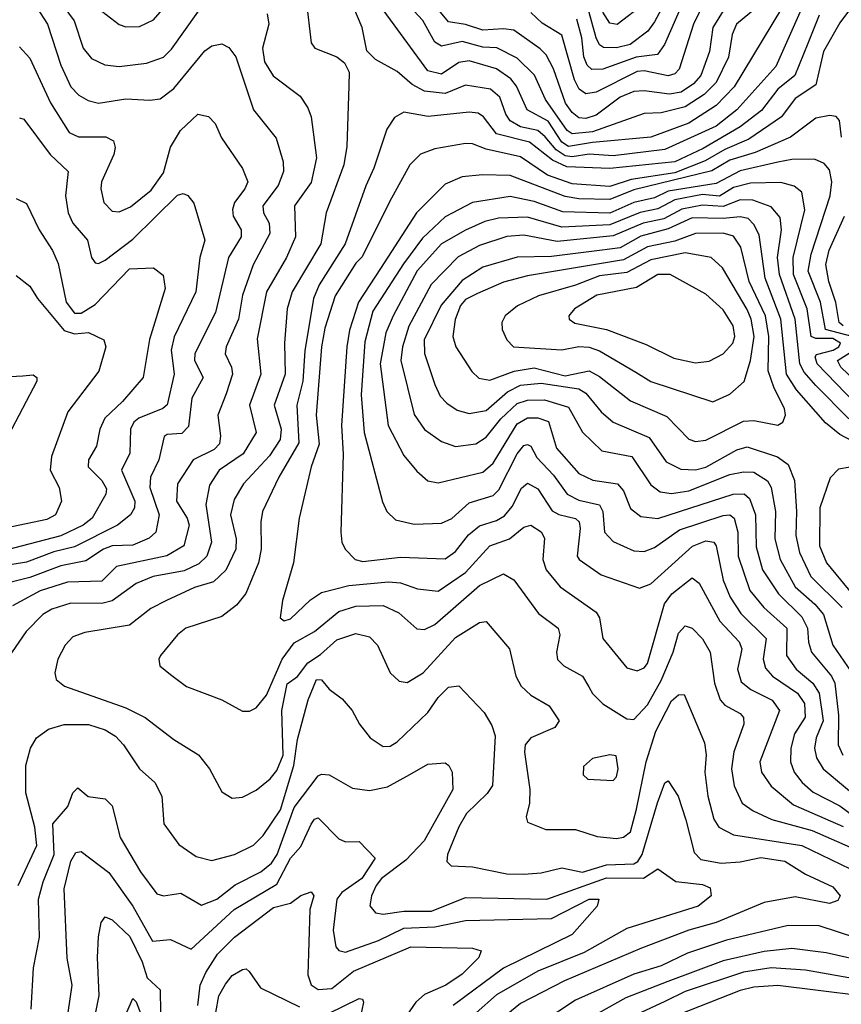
# Model space of a CAD drawing. Extents: x 1308313 to 1441400, y 959662 to 1036319.
# Tile 262 of 656: x 1341636 to 1344030, y 998069 to 1000938. Entities that reach past the tile are written whole.
import ezdxf

# ---------------------------------------------------------------- set-up
doc = ezdxf.new("R2010")
doc.units = 0

msp = doc.modelspace()

# ---------------------------------------------------------------- linework, layer by layer
at = {"layer": '0CON10XD'}
for points in [[(1341875, 1000962.2), (1341925, 1000923.8), (1341945, 1000916.9), (1341985, 1000918), (1342025, 1000937.5), (1342125, 1001052.7)], [(1343911.7, 1001065), (1343717.6, 1000742.4), (1343665, 1000688.1), (1343585, 1000636.5), (1343474.4, 1000595), (1343305, 1000580.1), (1343235, 1000567.9), (1343215, 1000580.9), (1343175, 1000641.7), (1343114, 1000675), (1343083.6, 1000743.6), (1343066.4, 1000765), (1343025, 1000794.2), (1342945, 1000817.7), (1342915, 1000813.1), (1342865, 1000779.3), (1342825, 1000788.9), (1342687.2, 1000977.2)], [(1343685, 1000963.9), (1343655.7, 1000915), (1343645.8, 1000845), (1343620.7, 1000775), (1343599.3, 1000750.7), (1343563.3, 1000726.7), (1343528.9, 1000721.1), (1343455, 1000730.7), (1343425, 1000728.2), (1343385, 1000711.7), (1343315, 1000659.6), (1343285, 1000649.7), (1343265, 1000652.2), (1343245, 1000667.2), (1343225.6, 1000695), (1343191.2, 1000795), (1343170, 1000835), (1343152.6, 1000852.6), (1343075, 1000906.8), (1343045, 1000911.4), (1342985, 1000907.4), (1342935, 1000923.9), (1342885, 1000931.4), (1342807.8, 1001025)], [(1343538.5, 1001031.5), (1343485, 1000931.4), (1343465.6, 1000904.4), (1343414.1, 1000865.9), (1343375, 1000856), (1343336.3, 1000856.3), (1343324.9, 1000864.9), (1343315.4, 1000885), (1343281.9, 1001005)], [(1341660.7, 1001010.7), (1341716.1, 1000925), (1341755.6, 1000805), (1341785, 1000742.5), (1341808.1, 1000718.1), (1341835, 1000702.4), (1341865, 1000694.1), (1341945, 1000706.8), (1342015, 1000702.8), (1342045, 1000707.6), (1342085, 1000736.8), (1342175, 1000846.8), (1342195, 1000861.5), (1342225, 1000867.8), (1342245, 1000856.7), (1342265, 1000829.5), (1342316.9, 1000675), (1342382.4, 1000592.4), (1342403.4, 1000523.4), (1342404.3, 1000495), (1342388.9, 1000455), (1342343.8, 1000395), (1342346.1, 1000375), (1342362.9, 1000345), (1342364, 1000315), (1342316.3, 1000223.7), (1342284.6, 1000135.4), (1342273.4, 1000065), (1342237.3, 999985), (1342234.4, 999964.4), (1342252.9, 999925), (1342255.7, 999905), (1342237.3, 999847.3)], [(1341731, 1001021), (1341794.1, 1000934.1), (1341820, 1000855), (1341845, 1000824.6), (1341883.8, 1000806.2), (1341925, 1000801.6), (1342005, 1000810.8), (1342055, 1000828.4), (1342077.8, 1000852.2), (1342195, 1001017.9)], [(1342470.7, 1000995), (1342485, 1000870), (1342496, 1000855), (1342559.8, 1000829.8), (1342582, 1000812), (1342595.6, 1000785), (1342594.6, 1000744.6), (1342588.7, 1000568.7), (1342580, 1000515), (1342528.4, 1000375), (1342513.2, 1000285), (1342429.3, 1000145), (1342414.8, 1000095), (1342407.2, 999995), (1342409, 999905), (1342377.4, 999815), (1342397.5, 999745), (1342394.8, 999715), (1342363, 999667), (1342287.5, 999585), (1342260.5, 999539.5), (1342249.3, 999495), (1342266.5, 999425), (1342265.5, 999395), (1342236.6, 999333.4), (1342200, 999300), (1342145, 999283.5), (1342063.3, 999245), (1342017.4, 999222.6), (1341955, 999173.8), (1341825, 999151.9), (1341790.2, 999139.8), (1341768.5, 999115), (1341746.9, 999075), (1341738.2, 999035), (1341741.4, 999015), (1341766.1, 998996.1), (1341945, 998932.5), (1342001.5, 998905), (1342085, 998840.8), (1342156.2, 998796.2), (1342188.2, 998755), (1342225, 998688), (1342255, 998670), (1342285, 998672.2), (1342325, 998692.9), (1342365, 998725.4), (1342385, 998750.4), (1342403.2, 998795), (1342399, 998925), (1342415, 999002.5), (1342445, 999024), (1342475, 999064), (1342512.1, 999087.9), (1342559.6, 999130.4), (1342615, 999149.2), (1342655, 999139.3), (1342678.5, 999115), (1342715, 999034.4), (1342740.8, 999010.8), (1342765, 999006.2), (1342810.9, 999035), (1342905, 999137.9), (1342975, 999181.2), (1342995, 999184.4), (1343062.5, 999105), (1343080.8, 999025), (1343096.3, 998996.3), (1343125, 998969.3), (1343178.8, 998938.8), (1343207.3, 998895), (1343194.7, 998875.3), (1343125, 998845.7), (1343108.8, 998825), (1343106, 998804), (1343121.8, 998695), (1343121.1, 998655), (1343111.4, 998615), (1343115, 998600), (1343168.2, 998578.2), (1343255, 998578), (1343318, 998558), (1343375, 998551.8), (1343395, 998555.8), (1343415, 998571.8), (1343432.7, 998637.3), (1343461.1, 998775), (1343489.2, 998865), (1343535, 998953.4), (1343555, 998970.3), (1343571.5, 998971.5), (1343630.8, 998830.8), (1343635.7, 998795.7), (1343631.7, 998745), (1343641, 998675), (1343658.1, 998608.1), (1343672.3, 998585), (1343715, 998562.9), (1343915, 998531.5), (1344055, 998463.8)], [(1343920.4, 1000985), (1343839, 1000801), (1343725.5, 1000675), (1343665, 1000627.4), (1343515, 1000559.1), (1343365, 1000540.8), (1343295, 1000545.8), (1343245, 1000537.7), (1343225, 1000540.9), (1343198.5, 1000558.5), (1343166.9, 1000596.9), (1343145.1, 1000615.1), (1343095, 1000626), (1343065, 1000643), (1343052, 1000662), (1343035, 1000711.6), (1343007.1, 1000735), (1342935, 1000747), (1342875, 1000722.5), (1342815, 1000729.6), (1342779.1, 1000749.1), (1342735, 1000786.9), (1342672.2, 1000822.2), (1342646.6, 1000846.6), (1342633.4, 1000915), (1342595.5, 1001005.5)], [(1343779.8, 1000970.2), (1343724.4, 1000925), (1343711.3, 1000895), (1343701.1, 1000828.9), (1343665.4, 1000755), (1343630.4, 1000719.6), (1343575, 1000683.4), (1343505, 1000666.7), (1343455, 1000664.4), (1343305, 1000611.4), (1343245, 1000604.7), (1343230.9, 1000615), (1343167.7, 1000705), (1343135.8, 1000775.8), (1343085, 1000825.5), (1343026.1, 1000856.1), (1342985, 1000857.9), (1342925, 1000873.8), (1342865, 1000860.7), (1342845, 1000871.8), (1342810.6, 1000935), (1342746.1, 1001005)], [(1344065, 1000982.3), (1344025, 1000928.8), (1343977.6, 1000845), (1343955, 1000747.7), (1343895, 1000708.1), (1343855.7, 1000654.3), (1343760.1, 1000589.9), (1343690, 1000560), (1343633.1, 1000526.9), (1343545, 1000491.7), (1343417.6, 1000472.4), (1343355, 1000451.9), (1343245, 1000459.5), (1343173.7, 1000485), (1343095, 1000538.2), (1342995, 1000560.8), (1342955, 1000576.2), (1342935, 1000576.7), (1342845, 1000561.4), (1342803.8, 1000546.2), (1342772.2, 1000515), (1342712.9, 1000407.1), (1342633.1, 1000246.9), (1342615, 1000228.1), (1342555, 1000132.9), (1342525, 1000039.1), (1342514.5, 999985), (1342499.3, 999785), (1342508.6, 999701.4), (1342485.2, 999635), (1342449.4, 999485), (1342433.4, 999355), (1342400.9, 999245), (1342394.3, 999195), (1342405.8, 999185.8), (1342425, 999191.8), (1342482.6, 999247.4), (1342515, 999268.8), (1342595, 999289), (1342710.5, 999299.5), (1342745, 999297), (1342795, 999279), (1342855, 999272.2), (1342935, 999327.2), (1343005.7, 999404.3), (1343062.7, 999425), (1343105, 999459.1), (1343125, 999464.7), (1343155, 999445.3), (1343165, 999427.5), (1343159.8, 999365), (1343169.3, 999335), (1343210, 999285), (1343315, 999211.8), (1343324.8, 999194.8), (1343334.8, 999134.8), (1343405, 999049.1), (1343435, 999040.9), (1343455, 999049.5), (1343465, 999062.2), (1343514, 999236), (1343536.1, 999265), (1343595, 999311.2), (1343615, 999296.2), (1343675.3, 999185.3), (1343731.6, 999125), (1343739.6, 999105), (1343736.3, 999085), (1343726.7, 999045), (1343738.2, 999008.2), (1343766.2, 998986.2), (1343827.9, 998955), (1343849.5, 998925), (1343792.6, 998775), (1343796.8, 998745), (1343824.9, 998704.9), (1343890.1, 998650.1), (1344035, 998586.7)], [(1343566.7, 1000985), (1343514.3, 1000865.7), (1343493.9, 1000836.1), (1343431.7, 1000828.3), (1343335, 1000793.8), (1343302.2, 1000792.2), (1343289.3, 1000805), (1343279.2, 1000829.2), (1343273.3, 1000885), (1343258.8, 1000938.8)], [(1343455, 1000983.9), (1343376.2, 1000923.8), (1343355, 1000927.7), (1343335, 1000960)], [(1342356.8, 1000955), (1342361.6, 1000925), (1342343.2, 1000855), (1342348.6, 1000815), (1342374.4, 1000774.4), (1342452.7, 1000715), (1342475, 1000680.6), (1342485.2, 1000655), (1342500.4, 1000535), (1342485, 1000463.8), (1342436.1, 1000395), (1342438.8, 1000305), (1342412.5, 1000245), (1342354.8, 1000145), (1342327.6, 1000007.6), (1342338.3, 999905), (1342305.6, 999815), (1342324.7, 999735), (1342287.1, 999672.9), (1342216.3, 999625), (1342188.6, 999581.4), (1342178.3, 999525), (1342194.5, 999415.5), (1342180.4, 999375), (1342157.6, 999352.4), (1342115, 999332.2), (1342024.6, 999315.4), (1341974.9, 999295.1), (1341905, 999244.1), (1341875, 999237.1), (1341785, 999238), (1341729.5, 999220.5), (1341702.5, 999205), (1341654.7, 999155), (1341592.1, 999065)], [(1343965, 1000951.2), (1343931.7, 1000868.3), (1343894.5, 1000775.5), (1343844.5, 1000735), (1343796.7, 1000673.3), (1343734.8, 1000625.2), (1343627.5, 1000562.5), (1343545, 1000523.4), (1343355, 1000504.5), (1343229.5, 1000509.5), (1343188.2, 1000528.2), (1343120.7, 1000580.7), (1343025.1, 1000605.1), (1342986.8, 1000655), (1342971.4, 1000665), (1342945, 1000668.3), (1342826, 1000656), (1342755, 1000668.2), (1342727.4, 1000652.6), (1342705, 1000618.6), (1342667.9, 1000505), (1342644, 1000454), (1342584.1, 1000285), (1342507.8, 1000165), (1342491.6, 1000125), (1342466.7, 999973.3), (1342460.1, 999885), (1342443, 999815), (1342448.5, 999705), (1342390.6, 999605), (1342343.2, 999505), (1342338.1, 999475), (1342339.6, 999395), (1342330.9, 999355), (1342294.1, 999265.9), (1342267.7, 999232.3), (1342225, 999198.7), (1342120, 999165), (1342095.5, 999145), (1342045.8, 999085), (1342040.8, 999075), (1342044.2, 999055), (1342075, 999030), (1342122, 998995), (1342225, 998955.6), (1342285, 998922.9), (1342305, 998922.9), (1342325, 998932.9), (1342355, 998969.6), (1342400.1, 999075), (1342435, 999121.7), (1342495, 999154.8), (1342565, 999213.7), (1342615, 999229.1), (1342695, 999231.1), (1342740, 999210), (1342793.1, 999163.1), (1342815, 999161.2), (1342845, 999175.3), (1342975, 999288.8), (1343045, 999322.7), (1343075, 999305.5), (1343147.2, 999207.2), (1343204.5, 999165), (1343209.3, 999145), (1343200, 999095), (1343203.1, 999073.1), (1343220.6, 999055), (1343275, 999025.4), (1343294.3, 998994.3), (1343305, 998974.5), (1343334.4, 998944.4), (1343405, 998900.5), (1343425, 998898.9), (1343465, 998941.6), (1343505, 999012.5), (1343539.4, 999095), (1343555, 999150), (1343575, 999171.8), (1343595, 999164.6), (1343625, 999133.8), (1343647.5, 999095), (1343660, 999005), (1343676.3, 998956.3), (1343690.2, 998940.2), (1343735, 998915.9), (1343744.2, 998904.2), (1343745.3, 998885), (1343716.4, 998805), (1343709.4, 998755), (1343717.8, 998705), (1343741.1, 998655), (1343772.9, 998632.9), (1343827.5, 998607.5), (1343945, 998574.9), (1344055, 998526.8)], [(1343618.8, 1000965), (1343598.8, 1000925), (1343556.8, 1000793.2), (1343545, 1000779.8), (1343525, 1000774.2), (1343455, 1000788.5), (1343435, 1000787.1), (1343315, 1000726.2), (1343285, 1000721.7), (1343265.8, 1000735.8), (1343252.4, 1000762.4), (1343215, 1000892.4), (1343157.9, 1000927.9), (1343125, 1000958.8)], [(1341635, 1000858.2), (1341665, 1000825.4), (1341725.4, 1000695.4), (1341779.5, 1000609.5), (1341806.4, 1000596.4), (1341886.2, 1000596.2), (1341908.5, 1000585), (1341913.9, 1000565), (1341910.3, 1000545), (1341874.2, 1000465), (1341871.6, 1000445), (1341880.8, 1000405), (1341905, 1000380), (1341925, 1000377.6), (1341958, 1000392), (1342019, 1000441), (1342055, 1000491.5), (1342075, 1000566.7), (1342104.1, 1000615), (1342155, 1000662.7), (1342185.2, 1000655.2), (1342205, 1000635.6), (1342223.9, 1000593.9), (1342284.3, 1000504.3), (1342300, 1000465), (1342291.9, 1000445), (1342261.2, 1000405), (1342255.6, 1000385), (1342257.8, 1000365), (1342281.1, 1000325), (1342281.3, 1000305), (1342244.1, 1000245), (1342206.3, 1000085), (1342146, 999965), (1342145.2, 999945), (1342170.5, 999895), (1342137.2, 999835), (1342127.2, 999752.8), (1342108.4, 999731.6), (1342065, 999729.5), (1342056.9, 999723.1), (1342041.4, 999655), (1342016.5, 999605), (1342015.2, 999575), (1342042.1, 999495), (1342031.9, 999445), (1342013.2, 999426.8), (1341965, 999406.6), (1341905, 999404.9), (1341880.2, 999395), (1341828.5, 999361.5), (1341755, 999346.6), (1341665, 999312.3), (1341575, 999290)], [(1341635, 1000652.1), (1341647.9, 1000647.9), (1341724.5, 1000544.5), (1341776.5, 1000495), (1341768.8, 1000425), (1341776.5, 1000375), (1341790.3, 1000345), (1341833.1, 1000295), (1341844.7, 1000244.7), (1341855, 1000229.4), (1341865, 1000227.3), (1341885, 1000237.2), (1341965, 1000297.8), (1342095, 1000426.7), (1342111.7, 1000431.7), (1342125, 1000425.8), (1342142.8, 1000402.8), (1342175.4, 1000295), (1342160.7, 1000245), (1342148.5, 1000145), (1342086.1, 1000013.9), (1342077.3, 999975), (1342080.5, 999945), (1342085.9, 999905), (1342065, 999815.4), (1342052.5, 999805), (1341982.8, 999777.2), (1341968.3, 999765), (1341958.7, 999745), (1341956.2, 999675), (1341932.3, 999625), (1341970.8, 999535), (1341970, 999515), (1341958.8, 999495), (1341920.4, 999465), (1341795, 999401.7), (1341735, 999386.8), (1341655, 999356.8), (1341535, 999338.1)], [(1344029.8, 1000595), (1344024.1, 1000644.1), (1344015, 1000655.7), (1343995, 1000658.2), (1343955, 1000650.4), (1343881.8, 1000595), (1343778.9, 1000551.1), (1343705, 1000528.4), (1343652.8, 1000497.2), (1343425, 1000441.7), (1343355, 1000413.8), (1343265, 1000415.3), (1343225, 1000422.3), (1343065, 1000483.6), (1342984.4, 1000485.6), (1342925, 1000479.8), (1342875, 1000458.6), (1342792.2, 1000375), (1342687.1, 1000212.9), (1342622.6, 1000115), (1342597, 1000033), (1342589.2, 999985), (1342573.3, 999755), (1342578.5, 999671.5), (1342570.9, 999445), (1342573.8, 999415), (1342583.8, 999395), (1342613.5, 999365), (1342635, 999358.8), (1342745, 999371.7), (1342875, 999367), (1342905, 999388.4), (1342943.1, 999436.9), (1342975, 999463.5), (1343025, 999478.1), (1343048.2, 999491.8), (1343070.2, 999519.8), (1343097.3, 999572.7), (1343115, 999587.7), (1343145, 999571.1), (1343187.1, 999507.1), (1343206.4, 999496.4), (1343255, 999484.3), (1343265.7, 999475), (1343269, 999455), (1343260, 999375), (1343265.4, 999365), (1343329.9, 999319.9), (1343441.1, 999281.1), (1343475, 999294.3), (1343596.4, 999403.6), (1343635, 999419.2), (1343658.4, 999415), (1343665.2, 999405), (1343685.8, 999305), (1343705.9, 999255), (1343737.1, 999207.1), (1343810.2, 999135), (1343801.5, 999075), (1343808.7, 999048.7), (1343829.5, 999025), (1343902, 998975), (1343922, 998945), (1343924.4, 998905.6), (1343893, 998857), (1343882.1, 998815), (1343881.6, 998775), (1343892.6, 998745), (1343915.2, 998715), (1343947.4, 998687.4), (1344025, 998646.9), (1344085, 998603.9)], [(1344061.2, 1000015), (1343983.5, 1000035), (1343968.9, 1000115), (1343932.7, 1000205), (1343941.6, 1000255), (1343997.6, 1000425), (1344002.4, 1000465), (1343995, 1000500), (1343979.2, 1000519.2), (1343951.1, 1000531.1), (1343885, 1000530.3), (1343845, 1000523.1), (1343735, 1000497.8), (1343665, 1000460.7), (1343525, 1000438.6), (1343485, 1000418.6), (1343425, 1000405.5), (1343355, 1000373.9), (1343218, 1000378), (1343135, 1000408.4), (1343065, 1000422.7), (1342954.6, 1000405.4), (1342875, 1000363.3), (1342809.1, 1000300.9), (1342753.7, 1000226.3), (1342665, 1000088.2), (1342640.9, 999999.1), (1342630.8, 999845), (1342639.1, 999735), (1342692.6, 999532.6), (1342705, 999504.3), (1342730.9, 999480.9), (1342785, 999467.5), (1342865, 999470.8), (1342895, 999484.2), (1342945, 999530.5), (1343015, 999551.3), (1343032.1, 999567.9), (1343085, 999672.6), (1343105, 999696.9), (1343115, 999700.3), (1343125, 999695.4), (1343142.4, 999662.4), (1343190.9, 999610.9), (1343231.1, 999555), (1343265, 999538.2), (1343325, 999524.2), (1343335.2, 999505), (1343340, 999445), (1343365, 999417.1), (1343425, 999390.2), (1343455, 999388.4), (1343485, 999399.8), (1343558.5, 999451.5)], [(1344070.4, 999820.4), (1343959.2, 999935), (1343953, 999955), (1343957.7, 999962.3), (1344005.5, 999975), (1344022.4, 999985), (1344027.3, 999995), (1344005, 1000008.8), (1343955, 1000008.6), (1343941.9, 1000015), (1343930.2, 1000095), (1343890.5, 1000195), (1343889.8, 1000245), (1343923.8, 1000383.8), (1343914.8, 1000434.8), (1343892.3, 1000452.3), (1343853.4, 1000463.4), (1343765, 1000461.2), (1343715, 1000448.9), (1343675, 1000423.7), (1343625, 1000428), (1343545, 1000413.1), (1343495, 1000386.3), (1343443.6, 1000376.4), (1343355, 1000339.6), (1343215, 1000333.4), (1343115, 1000362.8), (1343030.7, 1000359.3), (1342990.7, 1000349.3), (1342935, 1000324.8), (1342865, 1000284.8), (1342794, 1000206), (1342723.9, 1000075), (1342702.6, 1000025), (1342685.9, 999935), (1342709, 999755), (1342755, 999668.2), (1342792.3, 999622.3), (1342825, 999594.6), (1342855, 999588), (1342985, 999619.5), (1343015, 999645.8), (1343085, 999759.8), (1343115, 999777.5), (1343145, 999778), (1343176.8, 999766.8), (1343199.7, 999689.7), (1343265, 999615.8), (1343306, 999596), (1343377.7, 999585), (1343395.1, 999565.1), (1343415, 999513.6), (1343445, 999490.3), (1343495, 999484.8), (1343714.9, 999555.1), (1343746.6, 999556.6), (1343762.4, 999542.4), (1343779.6, 999495), (1343781.7, 999401.7), (1343800.2, 999335), (1343846.7, 999265), (1343915, 999198), (1343931.2, 999165), (1343933.7, 999123.7), (1343942.8, 999095), (1344001.5, 999025), (1344011.2, 999005), (1344021.6, 998911.6), (1344020.5, 998825), (1344034.4, 998795)], [(1341625, 1000416.9), (1341655, 1000402.5), (1341692.4, 1000325), (1341731.4, 1000265), (1341747.4, 1000227.4), (1341770.6, 1000115), (1341795, 1000082.5), (1341815, 1000082.4), (1341855, 1000108), (1341955, 1000212), (1342025, 1000214.5), (1342053.8, 1000193.8), (1342059.4, 1000155), (1342013.6, 1000006.4), (1341995.3, 999895), (1341935.4, 999825), (1341883.6, 999776.4), (1341869.3, 999745), (1341859.8, 999695), (1341835.7, 999655), (1341835.2, 999635), (1341874.4, 999595), (1341888.7, 999571.3), (1341886.9, 999555), (1341847, 999485), (1341820.3, 999465), (1341755, 999434.2), (1341595, 999392.6)], [(1344051.3, 999775), (1343955, 999872.1), (1343920.9, 999910.9), (1343908.7, 999935), (1343894.9, 1000065), (1343849.8, 1000195), (1343843.2, 1000245), (1343855.5, 1000325), (1343851.7, 1000361.7), (1343825, 1000392), (1343772.2, 1000412.2), (1343735, 1000413.1), (1343685, 1000393), (1343625, 1000397.5), (1343565, 1000386), (1343512.2, 1000357.8), (1343451.8, 1000345), (1343365, 1000308.3), (1343201.3, 1000291.3), (1343105, 1000310.3), (1343055, 1000306.1), (1342975, 1000279.7), (1342913.4, 1000246.6), (1342834.3, 1000165.7), (1342769.1, 1000045), (1342751, 999985), (1342746.2, 999945), (1342785, 999787.5), (1342815, 999744), (1342865, 999708.4), (1342905, 999693.8), (1342965, 999701.7), (1342995, 999721.4), (1343037.8, 999775), (1343085, 999819), (1343115, 999829.2), (1343165, 999830.1), (1343235, 999808.8), (1343275.5, 999735.5), (1343331.8, 999681.8), (1343419.1, 999665), (1343475, 999582.8), (1343502.1, 999562.1), (1343535, 999557.4), (1343585, 999565.1), (1343705, 999612.1), (1343745, 999620.2), (1343775, 999619.5), (1343814.6, 999594.6), (1343824.8, 999575), (1343837.5, 999505), (1343836.1, 999425), (1343851.9, 999365), (1343894.8, 999285), (1343952.8, 999235), (1343977.8, 999205), (1344004.5, 999115), (1344057.9, 999037.9)], [(1344035.5, 1000045.5), (1344023, 1000055), (1344013.9, 1000113.9), (1343993.6, 1000175), (1343984.9, 1000224.9), (1343994, 1000266), (1344039, 1000365)], [(1344095, 999692), (1344025, 999728.8), (1343983.6, 999763.6), (1343898.8, 999858.8), (1343870.3, 999905), (1343853.4, 1000065), (1343808.2, 1000185), (1343790.6, 1000310.6), (1343775, 1000341.3), (1343758.3, 1000358.3), (1343735, 1000363.6), (1343685, 1000358), (1343595, 1000360.3), (1343525, 1000328.2), (1343445, 1000307.4), (1343385, 1000273.3), (1343325, 1000265.5), (1343185, 1000248.1), (1343085, 1000245.8), (1342985, 1000216.2), (1342925, 1000178.3), (1342864.1, 1000105.9), (1342813.9, 1000005), (1342815.2, 999965.2), (1342845, 999874.4), (1342861.1, 999841.1), (1342880.2, 999820.2), (1342910.3, 999800.3), (1342945, 999790), (1342995, 999799), (1343056.8, 999853.2), (1343095, 999873), (1343155, 999878.4), (1343265, 999862.4), (1343285, 999849.8), (1343329.8, 999795), (1343365, 999765.2), (1343470, 999720), (1343519.7, 999649.7), (1343561.8, 999628.2), (1343605, 999626.1), (1343635, 999633.6), (1343725.4, 999684.6), (1343755, 999692.8), (1343843.9, 999663.9), (1343875, 999642), (1343892.9, 999595), (1343899.4, 999505), (1343897.1, 999435), (1343907.7, 999385), (1343941.2, 999315), (1344031.8, 999225)], [(1343605, 999708.4), (1343635, 999712.7), (1343745, 999767.8), (1343775, 999769.8), (1343845, 999756.4), (1343858.9, 999765), (1343866.9, 999785), (1343864, 999805), (1343833.7, 999863.7), (1343816.9, 999915), (1343818.4, 1000015), (1343808.6, 1000075), (1343761.4, 1000175), (1343736.5, 1000275), (1343715, 1000306.6), (1343685, 1000316), (1343604.3, 1000315), (1343545, 1000292.6), (1343465, 1000275.5), (1343395, 1000238.2), (1343115, 1000191.3), (1343045, 1000172.5), (1342969.9, 1000140.1), (1342935, 1000122.4), (1342919.6, 1000105), (1342904, 1000064), (1342897.7, 1000015), (1342906.6, 999985), (1342952.8, 999912.8), (1342973.5, 999893.5), (1343005, 999887.6), (1343076, 999914), (1343135, 999923.3), (1343225, 999899.8), (1343295, 999914.2), (1343325, 999898.3), (1343415, 999827), (1343521.5, 999781.5), (1343585.2, 999715.2), (1343605, 999708.4)], [(1343655, 999824.7), (1343705, 999846.9), (1343746.6, 999883.4), (1343765.3, 999944.7), (1343775.6, 1000015), (1343766.7, 1000065), (1343755, 1000093.8), (1343683.7, 1000215), (1343650, 1000245), (1343575, 1000258.1), (1343475, 1000238.4), (1343405, 1000201), (1343325, 1000191.6), (1343255, 1000164.3), (1343147.1, 1000132.9), (1343086.1, 1000103.9), (1343050.5, 1000075), (1343040.9, 1000055), (1343041.2, 1000035), (1343054.5, 1000005), (1343074.8, 999984.8), (1343215, 999976.2), (1343264.8, 999985.2), (1343295, 999983.7), (1343325, 999972.8), (1343430.8, 999910.8), (1343475, 999883.5), (1343655, 999824.7)], [(1341625, 1000192.5), (1341665, 1000161.1), (1341687.6, 1000125), (1341765, 1000031.7), (1341795, 1000022), (1341836, 1000026), (1341881.1, 1000005), (1341886.7, 999985), (1341866, 999914), (1341775.9, 999795), (1341728.2, 999665), (1341724.8, 999625), (1341750.4, 999575), (1341756.9, 999535), (1341739.6, 999495), (1341715, 999481.2), (1341515, 999439.8)], [(1343605, 999937.7), (1343645, 999942.9), (1343685, 999964), (1343713.5, 999995), (1343719.8, 1000015), (1343714.6, 1000045.4), (1343685, 1000092.2), (1343635, 1000138.1), (1343531.4, 1000195), (1343495, 1000195.2), (1343432.4, 1000157.6), (1343317.3, 1000135), (1343251.8, 1000095), (1343235.5, 1000075), (1343236.9, 1000065), (1343253.2, 1000053.2), (1343345.2, 1000035.2), (1343461.2, 999991.2), (1343541.2, 999951.2), (1343605, 999937.7)], [(1344112.7, 999845), (1344028.7, 999925), (1344018.8, 999945), (1344081.2, 999985)], [(1341516.5, 999893.5), (1341645, 999900.2), (1341675, 999903.1), (1341685.7, 999895), (1341685.6, 999885), (1341601.8, 999725)], [(1342237.3, 999847.3), (1342212.5, 999785), (1342221.1, 999725), (1342218.1, 999701.9), (1342201.8, 999685), (1342141.2, 999655), (1342095.2, 999585), (1342092.2, 999535), (1342123.6, 999485), (1342128.9, 999465), (1342114.1, 999405), (1342064.1, 999375.9), (1341917.3, 999345), (1341875, 999302.1), (1341775, 999298.6), (1341695, 999273.5), (1341615, 999229.8)], [(1344055, 999633.7), (1344021.6, 999628.4), (1343997.3, 999602.7), (1343966.6, 999515), (1343966.2, 999405), (1343986, 999355), (1344076.3, 999245)], [(1343558.5, 999451.5), (1343685, 999493.6), (1343705, 999494.8), (1343717.4, 999485), (1343728.3, 999445), (1343729.3, 999375), (1343763.4, 999275), (1343804, 999225), (1343871.2, 999165), (1343870, 999085), (1343897.6, 999045), (1343946.3, 999005), (1343965.4, 998975), (1343976.7, 998895), (1343956.1, 998845), (1343951.8, 998815), (1343957.5, 998787.5), (1343976.4, 998755), (1344106.7, 998646.7)], [(1341631.5, 998415), (1341685, 998532), (1341679.3, 998585), (1341653.1, 998685), (1341653.1, 998765), (1341667.1, 998815), (1341684.7, 998845.3), (1341719.5, 998870.5), (1341765, 998883.8), (1341835.7, 998884.3), (1341885, 998868.7), (1341915, 998850), (1341938.4, 998825), (1341984.6, 998755), (1342029.4, 998715), (1342049.6, 998675), (1342055.6, 998595), (1342099.5, 998535), (1342149.4, 998499.4), (1342195, 998487.5), (1342261.4, 998505), (1342317.1, 998532.9), (1342345, 998561.1), (1342395, 998635.8), (1342434.4, 998765), (1342445, 998840), (1342476, 998956), (1342500.8, 999015), (1342515, 999014.2), (1342537.6, 998987.6), (1342575, 998959.4), (1342604.5, 998925), (1342625.6, 998885), (1342656.7, 998845), (1342695, 998820), (1342715, 998821.5), (1342735, 998834), (1342825, 998919.2), (1342855, 998963.3), (1342885, 998992.9), (1342915, 998997.1), (1342988.8, 998918.8), (1343011.7, 998881.7), (1343021.3, 998851.3), (1343013.2, 998706.8), (1342997.3, 998682.7), (1342937.1, 998625), (1342915, 998586.4), (1342882.3, 998505), (1342880, 998485), (1342892.3, 998472.3), (1342955, 998469.8), (1343055, 998448.7), (1343105, 998447.8), (1343155, 998451.8), (1343215, 998467), (1343275, 998454.2), (1343345, 998474.9), (1343425, 998478.5), (1343436.6, 998485), (1343449.6, 998505), (1343493.8, 998656.2), (1343515, 998713.8), (1343525, 998720), (1343554.1, 998675), (1343576.4, 998606.4)], [(1343365, 998720.6), (1343375, 998732), (1343379.3, 998755), (1343373.2, 998793.2), (1343355, 998795.4), (1343305, 998785.4), (1343278.3, 998761.7), (1343277.6, 998737.6), (1343291.2, 998725), (1343365, 998720.6)], [(1341669.4, 998055), (1341675.8, 998175), (1341693.2, 998265), (1341690.5, 998375), (1341703.9, 998426.1), (1341735.6, 998505), (1341732.5, 998595), (1341776.2, 998645), (1341790, 998685), (1341805, 998700), (1341835, 998674), (1341885, 998668), (1341905, 998647.1), (1341928.2, 998555), (1341988, 998455), (1342035, 998390.9), (1342055, 998385.4), (1342105, 998392.9), (1342165, 998358.2), (1342210, 998375), (1342263.2, 998416.8), (1342338.4, 998455), (1342369.7, 998480.3), (1342385.8, 998505), (1342435, 998642.5), (1342505, 998734.8), (1342515, 998739.8), (1342537.7, 998737.7), (1342605, 998698.2), (1342655, 998691.9), (1342707.5, 998702.5), (1342772, 998738), (1342825, 998768.9), (1342875, 998772.2), (1342885.6, 998765), (1342895.3, 998745.3), (1342898, 998695), (1342813.7, 998545), (1342760.8, 998489.2), (1342690.2, 998435), (1342674.4, 998415), (1342660.5, 998385), (1342655.5, 998355.5), (1342672, 998335), (1342695, 998331.6), (1342755, 998340), (1342835, 998340.5), (1342935, 998380), (1343172, 998375), (1343345, 998437.1), (1343453.2, 998436.8), (1343495, 998463.5), (1343547.1, 998427.1), (1343625, 998418.1), (1343647.9, 998407.9), (1343650, 998385), (1343612.1, 998355), (1343405, 998290), (1343280, 998220), (1343145, 998165.2), (1343025, 998096.3), (1342965.8, 998044.2)], [(1341776.3, 998045), (1341788.1, 998125), (1341773.4, 998203.4), (1341764.8, 998405), (1341785, 998485.5), (1341798.7, 998511.3), (1341814.6, 998514.6), (1341895, 998452.7), (1341965, 998354.8), (1342022.8, 998252.8), (1342075, 998257.4), (1342135, 998229.3), (1342260.4, 998345), (1342385, 998419.4), (1342425, 998494.7), (1342455, 998528.5), (1342485, 998593.6), (1342495, 998608.8), (1342505, 998611.8), (1342565, 998551.5), (1342585, 998542.7), (1342625, 998543.1), (1342671.4, 998495), (1342632.7, 998435), (1342574.4, 998395), (1342559.3, 998375), (1342548.7, 998285), (1342556.8, 998236.8), (1342565.3, 998225.3), (1342585, 998221.2), (1342681.4, 998255), (1342755, 998291.1), (1342845, 998294.2), (1342935, 998313.2), (1343185, 998318.6), (1343294.6, 998375), (1343322.9, 998375), (1343318.2, 998355), (1343245, 998272), (1343045.4, 998174.6), (1342898.6, 998065)], [(1343576.4, 998606.4), (1343601.3, 998511.3), (1343620.5, 998490.5), (1343679.7, 998479.7), (1343735, 998483.9), (1343795, 998497), (1343865, 998486.1), (1343925, 998448), (1344005, 998411.6), (1344026.2, 998385), (1344019.1, 998370.9), (1343995, 998363.1), (1343895, 998382.3), (1343805, 998365.2), (1343665, 998307.2), (1343585, 998284.8), (1343447.2, 998232.8), (1343222.9, 998137.1), (1343095, 998071.6), (1343053.2, 998036.8)], [(1342154.8, 998065), (1342161.7, 998125), (1342178, 998162), (1342211.7, 998215), (1342261.6, 998265), (1342375, 998350.5), (1342425, 998363.6), (1342455, 998385.8), (1342485, 998396.2), (1342492.5, 998385), (1342481.4, 998345), (1342475.2, 998155.2), (1342485, 998125.3), (1342505, 998111.9), (1342545, 998115.2), (1342608.2, 998165), (1342775, 998236.8), (1342955, 998232.6), (1342980.6, 998225), (1342973.4, 998205), (1342925, 998156.7), (1342876.9, 998125), (1342815, 998097.7), (1342790, 998075), (1342748, 998015)], [(1341847, 997993), (1341866.8, 998095), (1341861.8, 998205), (1341865.3, 998265.3), (1341873, 998307), (1341885, 998323.6), (1341905, 998315.3), (1341956.3, 998266.3), (1341992.5, 998192.5), (1342006.5, 998146.5), (1342045, 998111.1), (1342045.7, 998045)], [(1344075, 998261.2), (1343965, 998298), (1343875, 998298.9), (1343695, 998255.5), (1343581.7, 998218.3), (1343505, 998180.6), (1343425, 998156.4), (1343255, 998081), (1343154.6, 998015)], [(1344115, 998189.6), (1343985, 998219.1), (1343885, 998231.3), (1343805, 998222.6), (1343685, 998195.1), (1343524.6, 998135.4), (1343402, 998088), (1343271.8, 998015)], [(1342207.4, 998045), (1342216, 998094), (1342235, 998127.7), (1342255, 998152.5), (1342285, 998170.6), (1342295, 998172), (1342304.4, 998164.4), (1342337.1, 998117.1), (1342451.1, 998061.1)], [(1344085, 998140.1), (1343925, 998168.8), (1343825, 998175.4), (1343745, 998162.9), (1343575, 998105.9), (1343515, 998077.3), (1343446.4, 998045)], [(1344205, 998079.3), (1343845, 998123.3), (1343775, 998118.6), (1343735, 998109), (1343525, 998026.2)], [(1341916.5, 997975), (1341965, 998086.2), (1341975, 998076), (1342022.2, 997952.2)], [(1342535, 998042.5), (1342625, 998085.4), (1342634, 998084), (1342637.5, 998075), (1342623.1, 998005)]]:
    msp.add_lwpolyline(points, dxfattribs=at)

doc.saveas('drawing.dxf')
